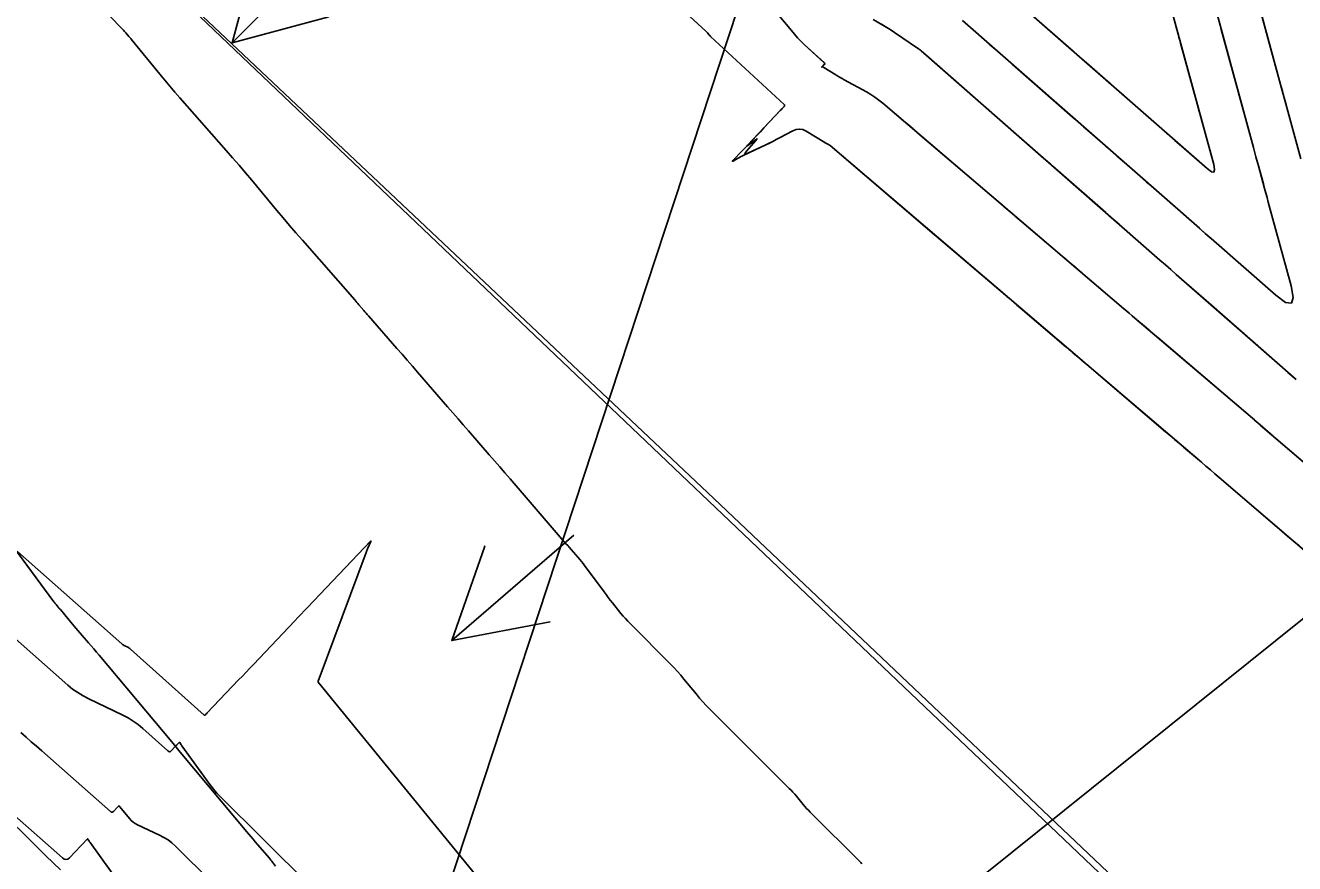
# Model space of a CAD drawing. Extents: x 954385 to 988206, y 1868364 to 1924553.
# Drawn here: x 955624.2 to 955700.4, y 1923099.2 to 1923149.5 of the extents above; entities that cross this region are included whole.
import ezdxf

# ---------------------------------------------------------------- set-up
doc = ezdxf.new("R2010")
doc.units = 0
for name, color, linetype in [('1', 7, 'Continuous'), ('Default', 7, 'Continuous'), ('Ex_Major Contours', 7, 'Continuous'), ('Ex_Minor Contours', 7, 'Continuous'), ('Perimeter', 7, 'Continuous'), ('Slopes', 7, 'Continuous')]:
    doc.layers.add(name, color=color, linetype=linetype)

msp = doc.modelspace()

# ---------------------------------------------------------------- linework, layer by layer
for points in [[(955628.528, 1923150.85), (955630.033, 1923149.306), (955630.051, 1923149.287), (955630.07, 1923149.267), (955630.088, 1923149.247), (955630.105, 1923149.226), (955630.175, 1923149.143), (955630.192, 1923149.122), (955630.21, 1923149.102), (955630.227, 1923149.081), (955630.245, 1923149.061), (955630.431, 1923148.851), (955630.468, 1923148.809), (955630.504, 1923148.767), (955630.54, 1923148.724), (955630.575, 1923148.681), (955632.285, 1923146.593), (955632.583, 1923146.232), (955632.884, 1923145.873), (955633.189, 1923145.517), (955633.496, 1923145.164), (955636.268, 1923142.012), (955636.655, 1923141.569), (955637.039, 1923141.123), (955637.421, 1923140.675), (955637.8, 1923140.224), (955639.31, 1923138.417), (955639.689, 1923137.967), (955640.071, 1923137.518), (955640.455, 1923137.072), (955640.841, 1923136.628), (955643.978, 1923133.045), (955644.043, 1923132.971), (955644.108, 1923132.897), (955644.173, 1923132.822), (955644.237, 1923132.747), (955644.522, 1923132.417), (955644.591, 1923132.337), (955644.661, 1923132.257), (955644.73, 1923132.178), (955644.799, 1923132.098), (955646.516, 1923130.138), (955646.825, 1923129.784), (955647.133, 1923129.43), (955647.441, 1923129.075), (955647.748, 1923128.72), (955649.555, 1923126.624), (955649.866, 1923126.264), (955650.178, 1923125.904), (955650.491, 1923125.545), (955650.804, 1923125.186), (955652.057, 1923123.753), (955652.371, 1923123.394), (955652.683, 1923123.035), (955652.995, 1923122.675), (955653.306, 1923122.315), (955656.553, 1923118.545), (955656.656, 1923118.426), (955656.759, 1923118.307), (955656.862, 1923118.189), (955656.965, 1923118.07), (955657.378, 1923117.597), (955657.48, 1923117.478), (955657.58, 1923117.357), (955657.677, 1923117.234), (955657.772, 1923117.109), (955658.939, 1923115.534), (955659.062, 1923115.369), (955659.186, 1923115.206), (955659.312, 1923115.044), (955659.44, 1923114.883), (955659.953, 1923114.243), (955660.084, 1923114.084), (955660.218, 1923113.93), (955660.357, 1923113.779), (955660.5, 1923113.632), (955662.947, 1923111.182), (955663.152, 1923110.971), (955663.352, 1923110.755), (955663.546, 1923110.534), (955663.735, 1923110.308), (955664.478, 1923109.393), (955664.667, 1923109.167), (955664.861, 1923108.946), (955665.062, 1923108.73), (955665.267, 1923108.52), (955670.052, 1923103.746), (955670.163, 1923103.633), (955670.271, 1923103.518), (955670.376, 1923103.4), (955670.479, 1923103.279), (955670.883, 1923102.791), (955670.986, 1923102.67), (955671.091, 1923102.552), (955671.199, 1923102.437), (955671.31, 1923102.324), (955674.346, 1923099.301), (955674.413, 1923099.233)], [(955622.166, 1923120.017), (955625.936, 1923114.931), (955625.966, 1923114.891), (955625.997, 1923114.852), (955626.029, 1923114.813), (955626.062, 1923114.775), (955626.193, 1923114.622), (955626.226, 1923114.584), (955626.258, 1923114.546), (955626.291, 1923114.508), (955626.323, 1923114.469), (955626.853, 1923113.836), (955626.953, 1923113.718), (955627.052, 1923113.6), (955627.153, 1923113.482), (955627.253, 1923113.365), (955628.015, 1923112.483), (955628.175, 1923112.297), (955628.334, 1923112.11), (955628.493, 1923111.923), (955628.651, 1923111.734), (955631.445, 1923108.392), (955631.963, 1923107.773), (955632.481, 1923107.153), (955633, 1923106.533), (955633.518, 1923105.914), (955637.612, 1923101.02), (955637.745, 1923100.862), (955637.879, 1923100.704), (955638.013, 1923100.546), (955638.148, 1923100.389), (955638.859, 1923099.563), (955638.909, 1923099.505), (955638.957, 1923099.445), (955639.004, 1923099.385), (955639.051, 1923099.324), (955639.234, 1923099.079)], [(955626.332, 1923098.857), (955625.893, 1923099.282), (955625.455, 1923099.708), (955625.018, 1923100.135), (955624.582, 1923100.562), (955619.645, 1923105.416)]]:
    msp.add_lwpolyline(points)
at = {"layer": '1'}
for points in [[(955700.744, 1923141.508), (955699.962, 1923144.377), (955699.745, 1923145.172), (955699.529, 1923145.967), (955694.36, 1923164.929)], [(955692.335, 1923162.6), (955697.9, 1923142.183), (955698.048, 1923141.638), (955698.197, 1923141.092), (955698.568, 1923139.729), (955698.717, 1923139.184), (955698.791, 1923138.912), (955700.157, 1923133.901), (955700.284, 1923133.187), (955700.174, 1923132.853), (955699.826, 1923132.9), (955699.24, 1923133.328), (955695.368, 1923136.721), (955695.011, 1923137.035), (955694.654, 1923137.348), (955680.439, 1923149.806)], [(955690.309, 1923160.27), (955695.516, 1923141.166), (955695.571, 1923140.861), (955695.523, 1923140.718), (955695.375, 1923140.738), (955695.124, 1923140.921), (955682.345, 1923152.122)], [(955657.766, 1923155.862), (955665.046, 1923149.169), (955665.071, 1923149.144), (955665.096, 1923149.119), (955665.12, 1923149.093), (955665.143, 1923149.066), (955665.233, 1923148.956), (955665.257, 1923148.929), (955665.28, 1923148.903), (955665.305, 1923148.878), (955665.331, 1923148.853), (955669.744, 1923144.77), (955669.768, 1923144.741), (955669.777, 1923144.711), (955669.77, 1923144.681), (955669.749, 1923144.65), (955669.632, 1923144.524), (955669.603, 1923144.493), (955669.573, 1923144.462), (955669.544, 1923144.431), (955669.515, 1923144.4), (955667.55, 1923142.329), (955667.507, 1923142.284), (955667.493, 1923142.269), (955667.507, 1923142.283), (955667.55, 1923142.328), (955667.778, 1923142.567), (955667.821, 1923142.612), (955667.835, 1923142.627), (955667.821, 1923142.612), (955667.778, 1923142.567), (955666.668, 1923141.4), (955666.646, 1923141.375), (955666.642, 1923141.363), (955666.655, 1923141.364), (955666.685, 1923141.378), (955666.839, 1923141.461), (955666.877, 1923141.482), (955666.916, 1923141.503), (955666.954, 1923141.524), (955666.993, 1923141.546), (955667.161, 1923141.64), (955667.202, 1923141.663), (955667.244, 1923141.685), (955667.285, 1923141.706), (955667.328, 1923141.727), (955668.649, 1923142.355), (955668.855, 1923142.455), (955669.059, 1923142.556), (955669.263, 1923142.66), (955669.466, 1923142.766), (955670.274, 1923143.196), (955670.475, 1923143.275), (955670.675, 1923143.297), (955670.872, 1923143.263), (955671.068, 1923143.172), (955672.186, 1923142.489), (955672.212, 1923142.474), (955672.238, 1923142.458), (955672.265, 1923142.443), (955672.291, 1923142.429), (955672.398, 1923142.371), (955672.424, 1923142.355), (955672.449, 1923142.339), (955672.474, 1923142.321), (955672.497, 1923142.302), (955687.485, 1923129.524), (955687.797, 1923129.258), (955687.901, 1923129.169), (955694.777, 1923123.306), (955695.045, 1923123.077), (955695.314, 1923122.848), (955695.582, 1923122.619), (955695.85, 1923122.39), (955702.64, 1923116.584)], [(955668.507, 1923151.228), (955670.179, 1923149.198), (955670.362, 1923148.982), (955670.553, 1923148.773), (955670.75, 1923148.571), (955670.955, 1923148.376), (955672.146, 1923147.274), (955672.168, 1923147.247), (955672.175, 1923147.22), (955672.17, 1923147.193), (955672.15, 1923147.165), (955672.002, 1923147.007), (955671.999, 1923147.002), (955672.023, 1923147.028), (955672.028, 1923147.032), (955672.034, 1923147.034), (955672.04, 1923147.034), (955672.046, 1923147.031), (955672.09, 1923147.006), (955672.1, 1923147.001), (955672.109, 1923146.995), (955672.118, 1923146.99), (955672.128, 1923146.984), (955672.849, 1923146.544), (955672.973, 1923146.469), (955673.098, 1923146.396), (955673.223, 1923146.325), (955673.349, 1923146.255), (955674.68, 1923145.527), (955674.94, 1923145.377), (955675.191, 1923145.213), (955675.433, 1923145.037), (955675.667, 1923144.848), (955690.109, 1923132.535), (955690.451, 1923132.244), (955690.793, 1923131.952), (955697.836, 1923125.947), (955697.953, 1923125.846), (955698.071, 1923125.746), (955698.189, 1923125.645), (955698.307, 1923125.544), (955705.648, 1923119.267)], [(955675.083, 1923149.875), (955676.006, 1923149.319), (955676.099, 1923149.261), (955676.192, 1923149.203), (955676.284, 1923149.143), (955676.375, 1923149.082), (955677.812, 1923148.108), (955677.85, 1923148.081), (955677.887, 1923148.053), (955677.924, 1923148.024), (955677.96, 1923147.993), (955692.292, 1923135.432), (955692.617, 1923135.147), (955692.943, 1923134.862), (955693.268, 1923134.576), (955693.593, 1923134.291), (955699.478, 1923129.133), (955699.973, 1923128.699), (955700.469, 1923128.264)], [(955623.746, 1923117.948), (955630.018, 1923112.412), (955630.057, 1923112.379), (955630.098, 1923112.35), (955630.14, 1923112.324), (955630.185, 1923112.301), (955630.368, 1923112.214), (955630.412, 1923112.191), (955630.455, 1923112.164), (955630.496, 1923112.135), (955630.534, 1923112.103), (955634.942, 1923108.147), (955634.958, 1923108.136), (955634.975, 1923108.133), (955634.991, 1923108.137), (955635.006, 1923108.15), (955635.069, 1923108.214), (955635.1, 1923108.246), (955635.131, 1923108.279), (955637.017, 1923110.256), (955637.239, 1923110.489), (955637.462, 1923110.723), (955637.684, 1923110.956), (955637.906, 1923111.189), (955640.385, 1923113.789), (955640.576, 1923113.989), (955640.766, 1923114.189), (955640.957, 1923114.389), (955641.148, 1923114.589), (955644.934, 1923118.567), (955644.949, 1923118.58), (955644.956, 1923118.583), (955644.956, 1923118.575), (955644.949, 1923118.557), (955644.751, 1923118.11), (955644.729, 1923118.059), (955644.708, 1923118.009), (955644.688, 1923117.957), (955644.668, 1923117.906), (955641.79, 1923110.176), (955641.788, 1923110.171), (955641.787, 1923110.165), (955641.786, 1923110.16), (955641.786, 1923110.155), (955641.784, 1923110.133), (955641.785, 1923110.128), (955641.786, 1923110.123), (955641.788, 1923110.118), (955641.791, 1923110.114), (955654.025, 1923095.14)], [(955649.396, 1923089.895), (955635.846, 1923103.321), (955635.711, 1923103.46), (955635.583, 1923103.604), (955635.46, 1923103.754), (955635.343, 1923103.909), (955633.613, 1923106.306), (955633.603, 1923106.32), (955633.594, 1923106.333), (955633.584, 1923106.347), (955633.575, 1923106.361), (955633.481, 1923106.501), (955633.474, 1923106.508), (955633.467, 1923106.511), (955633.46, 1923106.51), (955633.453, 1923106.504), (955633.314, 1923106.359), (955633.289, 1923106.332), (955633.263, 1923106.305), (955633.237, 1923106.278), (955633.211, 1923106.252), (955632.971, 1923106.003), (955632.922, 1923105.965), (955632.872, 1923105.951), (955632.821, 1923105.961), (955632.769, 1923105.996), (955631.263, 1923107.347), (955630.988, 1923107.577), (955630.698, 1923107.786), (955630.394, 1923107.973), (955630.076, 1923108.139), (955628.021, 1923109.12), (955627.686, 1923109.295), (955627.365, 1923109.491), (955627.059, 1923109.709), (955626.767, 1923109.949), (955619.929, 1923115.985)], [(955646.441, 1923087.193), (955633.234, 1923100.28), (955633.016, 1923100.478), (955632.784, 1923100.655), (955632.537, 1923100.812), (955632.276, 1923100.948), (955630.946, 1923101.569), (955630.811, 1923101.642), (955630.687, 1923101.728), (955630.573, 1923101.827), (955630.469, 1923101.939), (955629.891, 1923102.642), (955629.879, 1923102.656), (955629.868, 1923102.67), (955629.846, 1923102.699), (955629.84, 1923102.704), (955629.835, 1923102.706), (955629.829, 1923102.704), (955629.823, 1923102.7), (955629.76, 1923102.634), (955629.738, 1923102.611), (955629.727, 1923102.6), (955629.503, 1923102.368), (955629.462, 1923102.335), (955629.42, 1923102.323), (955629.377, 1923102.332), (955629.333, 1923102.361), (955625.203, 1923105.999), (955624.891, 1923106.274), (955624.578, 1923106.55), (955624.266, 1923106.826), (955623.954, 1923107.101)], [(955622.185, 1923103.331), (955626.449, 1923099.574), (955626.555, 1923099.504), (955626.659, 1923099.484), (955626.762, 1923099.513), (955626.862, 1923099.591), (955627.551, 1923100.305), (955627.583, 1923100.338), (955627.614, 1923100.37), (955627.951, 1923100.723), (955627.953, 1923100.724), (955627.954, 1923100.723), (955628.048, 1923100.583), (955628.063, 1923100.561), (955628.078, 1923100.539), (955628.094, 1923100.517), (955628.109, 1923100.495), (955629.995, 1923097.882)]]:
    msp.add_lwpolyline(points, dxfattribs=at)
at = {"layer": 'Default'}
msp.add_line((955858.372, 1922937.149), (955453.201, 1923322.797), dxfattribs=at)
at = {"layer": 'Ex_Major Contours'}
msp.add_lwpolyline([(955693.14, 1923149.88), (955693.27, 1923149.403), (955693.4, 1923148.926), (955693.433, 1923148.807), (955693.465, 1923148.688), (955693.498, 1923148.569), (955693.53, 1923148.449), (955695.517, 1923141.164), (955695.572, 1923140.858), (955695.525, 1923140.716), (955695.376, 1923140.736), (955695.125, 1923140.919), (955693.441, 1923142.396), (955693.19, 1923142.615), (955692.815, 1923142.944), (955692.69, 1923143.054), (955690.107, 1923145.318), (955689.83, 1923145.561), (955689.553, 1923145.804), (955689.275, 1923146.047), (955688.998, 1923146.29), (955687.888, 1923147.263), (955687.611, 1923147.506), (955687.334, 1923147.749), (955687.056, 1923147.992), (955686.779, 1923148.235), (955682.345, 1923152.121)], dxfattribs=at)
at = {"layer": 'Ex_Minor Contours'}
for points in [[(955700.614, 1923118.317), (955700.283, 1923118.599), (955699.953, 1923118.881), (955699.623, 1923119.164), (955695.85, 1923122.391), (955695.582, 1923122.62), (955695.314, 1923122.849), (955695.046, 1923123.078), (955694.777, 1923123.307), (955693.704, 1923124.222), (955693.435, 1923124.451), (955693.167, 1923124.68), (955692.899, 1923124.909), (955692.63, 1923125.138), (955687.901, 1923129.169), (955687.798, 1923129.258), (955687.694, 1923129.346), (955687.59, 1923129.435), (955687.486, 1923129.524), (955687.07, 1923129.878), (955686.966, 1923129.967), (955686.862, 1923130.055), (955686.758, 1923130.144), (955686.654, 1923130.232), (955684.054, 1923132.447), (955683.881, 1923132.594), (955683.709, 1923132.741), (955683.364, 1923133.035), (955683.277, 1923133.108), (955683.191, 1923133.182), (955683.105, 1923133.256), (955683.019, 1923133.329), (955680.338, 1923135.617), (955680.205, 1923135.73), (955680.072, 1923135.844), (955679.938, 1923135.958), (955679.805, 1923136.071), (955679.272, 1923136.526), (955679.139, 1923136.639), (955679.006, 1923136.753), (955678.873, 1923136.866), (955678.74, 1923136.98), (955672.497, 1923142.302), (955672.473, 1923142.321), (955672.449, 1923142.339), (955672.424, 1923142.355), (955672.398, 1923142.371), (955672.291, 1923142.429), (955672.265, 1923142.443), (955672.238, 1923142.458), (955672.212, 1923142.474), (955672.186, 1923142.489), (955671.068, 1923143.172), (955670.872, 1923143.263), (955670.675, 1923143.297), (955670.475, 1923143.275), (955670.274, 1923143.196), (955669.466, 1923142.767), (955669.264, 1923142.661), (955669.06, 1923142.557), (955668.856, 1923142.455), (955668.65, 1923142.356), (955667.572, 1923141.841), (955667.442, 1923141.789), (955667.383, 1923141.791), (955667.397, 1923141.848), (955667.482, 1923141.959), (955668.053, 1923142.609), (955668.111, 1923142.679), (955668.124, 1923142.709), (955668.094, 1923142.698), (955668.019, 1923142.646), (955667.633, 1923142.357), (955667.559, 1923142.305), (955667.53, 1923142.293), (955667.545, 1923142.32), (955667.606, 1923142.388), (955668.316, 1923143.136), (955668.535, 1923143.367), (955669.573, 1923144.462), (955669.575, 1923144.461), (955669.75, 1923144.65), (955669.771, 1923144.681), (955669.778, 1923144.712), (955669.769, 1923144.742), (955669.745, 1923144.772), (955665.33, 1923148.853), (955665.304, 1923148.877), (955665.279, 1923148.903), (955665.256, 1923148.929), (955665.233, 1923148.956), (955665.143, 1923149.065), (955665.12, 1923149.092), (955665.096, 1923149.118), (955665.071, 1923149.143), (955665.045, 1923149.168), (955657.888, 1923155.749)], [(955705.65, 1923119.269), (955699.25, 1923124.739), (955699.132, 1923124.839), (955699.014, 1923124.94), (955698.896, 1923125.041), (955698.778, 1923125.142), (955698.307, 1923125.545), (955698.19, 1923125.645), (955698.072, 1923125.746), (955697.954, 1923125.847), (955697.836, 1923125.947), (955692.161, 1923130.787), (955691.99, 1923130.933), (955691.819, 1923131.078), (955691.648, 1923131.224), (955691.477, 1923131.37), (955690.793, 1923131.953), (955690.622, 1923132.098), (955690.452, 1923132.244), (955690.281, 1923132.39), (955690.11, 1923132.535), (955687.671, 1923134.613), (955687.568, 1923134.701), (955687.465, 1923134.789), (955687.362, 1923134.877), (955687.259, 1923134.965), (955686.846, 1923135.316), (955686.64, 1923135.492), (955686.433, 1923135.668), (955684.007, 1923137.735), (955683.89, 1923137.835), (955683.772, 1923137.936), (955683.654, 1923138.036), (955683.536, 1923138.137), (955683.065, 1923138.539), (955682.947, 1923138.639), (955682.829, 1923138.74), (955682.711, 1923138.841), (955682.593, 1923138.941), (955678.054, 1923142.813), (955677.769, 1923143.055), (955677.484, 1923143.298), (955677.2, 1923143.541), (955676.915, 1923143.783), (955675.666, 1923144.848), (955675.433, 1923145.037), (955675.191, 1923145.213), (955674.94, 1923145.376), (955674.68, 1923145.527), (955673.349, 1923146.254), (955673.223, 1923146.324), (955673.097, 1923146.395), (955672.973, 1923146.468), (955672.849, 1923146.543), (955672.128, 1923146.983), (955672.109, 1923146.995), (955672.09, 1923147.006), (955672.052, 1923147.027), (955672.045, 1923147.033), (955672.042, 1923147.039), (955672.043, 1923147.046), (955672.048, 1923147.054), (955672.16, 1923147.175), (955672.176, 1923147.198), (955672.181, 1923147.22), (955672.174, 1923147.242), (955672.157, 1923147.263), (955670.954, 1923148.375), (955670.749, 1923148.571), (955670.552, 1923148.773), (955670.361, 1923148.982), (955670.178, 1923149.198), (955668.507, 1923151.228)], [(955698.363, 1923150.243), (955699.529, 1923145.967), (955699.637, 1923145.569), (955699.746, 1923145.172), (955699.854, 1923144.775), (955699.962, 1923144.377), (955700.745, 1923141.508)], [(955700.469, 1923128.265), (955699.974, 1923128.699), (955699.478, 1923129.134), (955696.197, 1923132.01), (955695.22, 1923132.865), (955693.593, 1923134.291), (955693.268, 1923134.576), (955692.942, 1923134.862), (955692.617, 1923135.147), (955692.291, 1923135.432), (955689.881, 1923137.544), (955689.74, 1923137.667), (955689.6, 1923137.79), (955689.249, 1923138.097), (955689.038, 1923138.282), (955685.867, 1923141.062), (955685.687, 1923141.221), (955685.416, 1923141.458), (955685.326, 1923141.537), (955678.241, 1923147.747), (955678.101, 1923147.87), (955677.96, 1923147.994), (955677.924, 1923148.024), (955677.888, 1923148.053), (955677.85, 1923148.081), (955677.812, 1923148.108), (955676.375, 1923149.082), (955676.284, 1923149.143), (955676.192, 1923149.203), (955676.099, 1923149.261), (955676.006, 1923149.319), (955675.539, 1923149.6)], [(955680.44, 1923149.806), (955682.054, 1923148.391), (955682.403, 1923148.085), (955682.752, 1923147.779), (955683.102, 1923147.473), (955683.451, 1923147.167), (955687.031, 1923144.028), (955687.258, 1923143.83), (955687.484, 1923143.631), (955687.711, 1923143.433), (955687.937, 1923143.234), (955688.843, 1923142.44), (955689.07, 1923142.241), (955689.296, 1923142.043), (955689.523, 1923141.844), (955689.749, 1923141.646), (955690.759, 1923140.76), (955691.003, 1923140.546), (955691.247, 1923140.332), (955691.491, 1923140.118), (955691.735, 1923139.904), (955693.223, 1923138.6), (955693.401, 1923138.443), (955693.58, 1923138.287), (955693.759, 1923138.13), (955693.938, 1923137.973), (955694.653, 1923137.347), (955694.831, 1923137.19), (955695.01, 1923137.034), (955695.189, 1923136.877), (955695.368, 1923136.721), (955699.24, 1923133.327), (955699.826, 1923132.899), (955700.175, 1923132.852), (955700.285, 1923133.186), (955700.157, 1923133.9), (955698.792, 1923138.912), (955698.718, 1923139.184), (955698.643, 1923139.457), (955698.569, 1923139.73), (955698.495, 1923140.002), (955698.197, 1923141.093), (955698.049, 1923141.638), (955697.9, 1923142.184), (955695.967, 1923149.272), (955695.897, 1923149.526)]]:
    msp.add_lwpolyline(points, dxfattribs=at)
at = {"layer": 'Perimeter'}
msp.add_lwpolyline([(955632.731, 1923152.087), (955665.147, 1923121.495), (955697.277, 1923091.036), (955727.599, 1923061.705)], dxfattribs=at)
at = {"layer": 'Slopes'}
for points in [[(955607.131, 1922968.928), (955707.187, 1923272.643), (955708.411, 1923266.77), (955707.187, 1923272.643), (955702.712, 1923268.647)], [(955657.131, 1923168.928), (955636.627, 1923148.47), (955638.187, 1923154.264), (955636.627, 1923148.47), (955642.424, 1923150.017)], [(955707.131, 1923118.928), (955637.555, 1923063.114), (955639.731, 1923068.705), (955637.555, 1923063.114), (955643.486, 1923064.025)], [(955657.131, 1923118.928), (955649.803, 1923112.618), (955651.783, 1923118.282), (955649.803, 1923112.618), (955655.698, 1923113.735)]]:
    msp.add_lwpolyline(points, dxfattribs=at)

doc.saveas('drawing.dxf')
